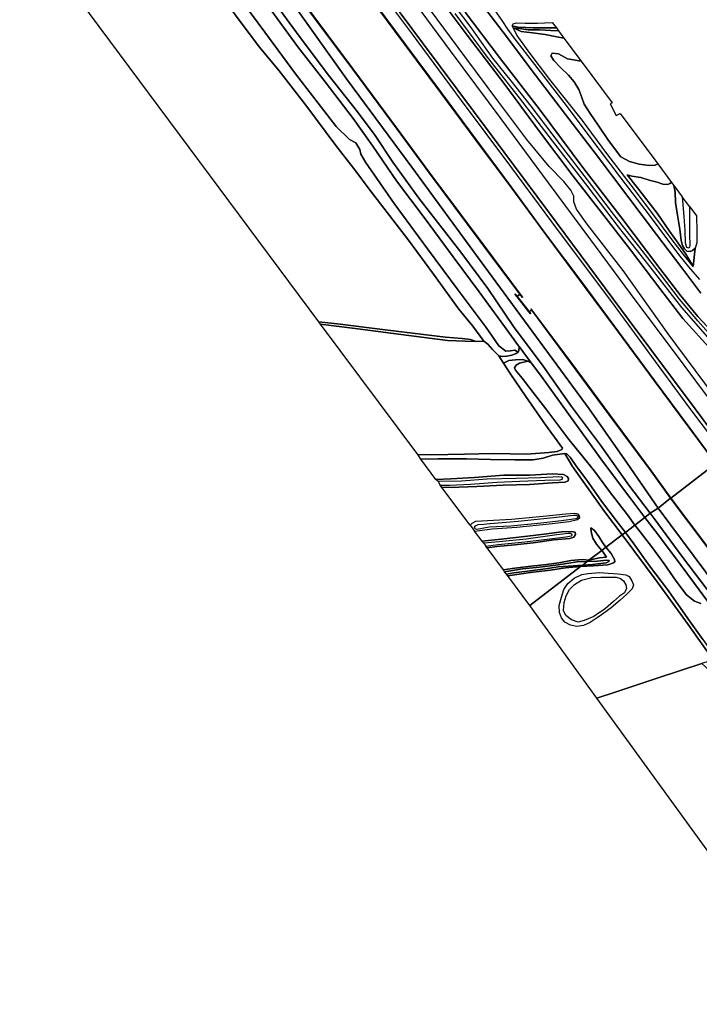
# Model space of a CAD drawing. Extents: x -26035517 to 31750492, y -9237385 to 8160032.
# Tile 261 of 298: x 29128275 to 29423139, y -6161747 to -5734461. Entities that reach past the tile are written whole.
import ezdxf

# ---------------------------------------------------------------- set-up
doc = ezdxf.new("R2010")
doc.units = 0
doc.layers.add('T-25', color=7, linetype='CONTINUOUS')

msp = doc.modelspace()

# ---------------------------------------------------------------- linework, layer by layer
at = {"layer": 'T-25', "color": 9}
for points in [[(29224367, -5621140, 15010), (29225192, -5622567, 14990), (29229093, -5629380, 15071), (29232119, -5634570, 15084), (29234967, -5639214, 15059), (29237634, -5642922, 15096), (29249510, -5659088, 15080), (29267316, -5683276, 15125), (29289133, -5712857, 15145), (29315113, -5747944, 15202), (29337020, -5777520, 15202), (29357613, -5805257, 15186), (29375939, -5830047, 15210), (29395643, -5856563, 15198), (29411783, -5878165, 15276), (29431129, -5904226, 15239), (29441679, -5918374, 15130)], [(29443712, -5916838, 14966), (29438518, -5909090, 15026), (29429251, -5897237, 14936), (29409633, -5870722, 15014), (29390039, -5843267, 14855), (29374489, -5823179, 14936), (29369802, -5816703, 15006), (29368740, -5813454, 14953), (29368638, -5811005, 14867), (29367397, -5808430, 14855), (29364294, -5804693, 14887), (29357964, -5798237, 14928), (29348348, -5786478, 14990), (29336135, -5770251, 15002), (29321386, -5750461, 14949), (29303115, -5725732, 14896), (29288484, -5705666, 14941), (29271095, -5681751, 14924), (29255809, -5661486, 14879), (29243029, -5643932, 14814), (29231266, -5626398, 14810), (29227105, -5619148, 14863)], [(29216370, -5627063, 15075), (29222304, -5635132, 15112), (29238765, -5657493, 15063), (29256355, -5681304, 15071), (29279069, -5712052, 15133), (29303049, -5744477, 15145), (29333227, -5784957, 15133), (29357758, -5817778, 15120), (29392724, -5864943, 15182), (29421357, -5903332, 15235), (29435862, -5922796, 15146)], [(29210789, -5631128, 13014), (29222106, -5646456, 13063), (29230914, -5658366, 13088), (29246314, -5678893, 13100), (29263044, -5701305, 13137), (29279080, -5723016, 13149), (29295465, -5745133, 13133), (29311055, -5766099, 13137), (29326431, -5786834, 13116), (29341363, -5806916, 13088), (29356728, -5827810, 13071), (29372497, -5849030, 13092), (29388054, -5870015, 13165), (29403572, -5890964, 13133), (29418617, -5911208, 13051), (29430322, -5927063, 13002)], [(29210792, -5631048, 13014), (29222146, -5646426, 13063), (29230954, -5658336, 13088), (29246354, -5678863, 13100), (29263084, -5701275, 13137), (29279120, -5722986, 13149), (29295505, -5745103, 13133), (29311095, -5766069, 13137), (29326471, -5786804, 13116), (29341403, -5806886, 13088), (29356768, -5827780, 13071), (29372537, -5849000, 13092), (29388094, -5869985, 13165), (29403612, -5890934, 13133), (29418657, -5911178, 13051), (29430362, -5927033, 13002)], [(29345323, -5853594, 12756), (29333568, -5837891, 13182), (29305697, -5800523, 13206), (29292083, -5781991, 13206), (29272667, -5755779, 13206), (29250285, -5725655, 13210), (29230648, -5699080, 13214), (29206437, -5666419, 13235), (29190949, -5645494, 13251)], [(29346414, -5854965, 13124), (29333608, -5837861, 13182), (29305737, -5800493, 13206), (29292123, -5781961, 13206), (29272707, -5755749, 13206), (29250325, -5725625, 13210), (29230688, -5699050, 13214), (29206477, -5666389, 13235), (29191032, -5645522, 13251)], [(29182956, -5651348, 15313), (29187192, -5657353, 15313), (29201034, -5676014, 15452), (29213758, -5693158, 15251), (29225919, -5709793, 15215), (29237695, -5725328, 15116), (29250000, -5742181, 15047), (29262317, -5758599, 14981), (29274902, -5774518, 14981), (29282473, -5784739, 14953), (29290137, -5796290, 14990), (29301393, -5811950, 14928), (29309597, -5822369, 14941), (29319694, -5835317, 14887), (29331401, -5851177, 14924), (29342488, -5867602, 15039), (29355384, -5884873, 15104), (29367716, -5902303, 15161), (29380293, -5919137, 15194), (29392547, -5936414, 15125), (29401843, -5948669, 15064)], [(29179743, -5653489, 15341), (29185285, -5660954, 15345), (29194449, -5673206, 15386), (29204006, -5686435, 15448), (29222158, -5709830, 15284), (29236128, -5728592, 15108), (29249015, -5746262, 15010), (29260795, -5761376, 14998), (29273001, -5777381, 14957), (29281452, -5789386, 14945), (29291726, -5804436, 14953), (29304135, -5820940, 14957), (29316349, -5837343, 14953), (29327613, -5852624, 14969), (29338686, -5867585, 15010), (29344736, -5875955, 15006), (29345026, -5876347, 15007)], [(29210222, -5716373, 13542), (29223964, -5735181, 13607), (29232387, -5746398, 13353), (29240836, -5756600, 13341), (29252381, -5771512, 13178), (29265496, -5789079, 13276), (29274188, -5800200, 13464), (29279518, -5807403, 13079), (29296925, -5830171, 13088), (29307807, -5844896, 13137), (29318840, -5860056, 13268), (29324831, -5867473, 13509), (29329674, -5873921, 13615), (29329674, -5873921, 13615), (29326309, -5874104, 13591), (29323913, -5873271, 13607), (29320188, -5872847, 13668), (29312948, -5872213, 13763), (29298666, -5870456, 13836), (29284530, -5868778, 13885), (29267382, -5866567, 13763), (29258082, -5865523, 13840), (29128275, -5690995, 13554)], [(29289133, -5712857, 15145), (29315113, -5747944, 15202), (29337020, -5777520, 15202), (29357613, -5805257, 15186), (29375939, -5830047, 15210), (29395643, -5856563, 15198), (29411783, -5878165, 15276), (29431129, -5904226, 15239), (29441679, -5918374, 15130), (29435862, -5922796, 15146), (29435862, -5922796, 15146), (29421357, -5903332, 15235), (29392724, -5864943, 15182), (29357758, -5817778, 15120), (29333227, -5784957, 15133), (29303049, -5744477, 15145), (29279069, -5712052, 15133)], [(29222588, -5723599, 14867), (29234632, -5739903, 14871), (29247868, -5757905, 14846), (29260245, -5773889, 14650), (29265540, -5780835, 14650), (29271322, -5786439, 14650), (29274120, -5787970, 14576), (29275887, -5790799, 14548), (29276300, -5792885, 14646), (29278258, -5796250, 14744), (29290756, -5814223, 14761), (29305185, -5833947, 14793), (29318494, -5851768, 14904), (29330603, -5867985, 14965), (29336215, -5875969, 15031), (29339176, -5878282, 15031), (29341292, -5878226, 14998), (29343124, -5877922, 14920), (29344541, -5878741, 14769), (29343632, -5879295, 14654), (29341820, -5879983, 14486), (29339694, -5880481, 14298), (29337685, -5880580, 14196), (29336154, -5880289, 14065), (29333472, -5877530, 13881), (29331399, -5875279, 13803), (29329674, -5873921, 13615), (29329674, -5873921, 13615), (29324831, -5867473, 13509), (29318840, -5860056, 13268), (29307807, -5844896, 13137), (29296925, -5830171, 13088), (29279518, -5807403, 13079), (29274188, -5800200, 13464), (29265496, -5789079, 13276), (29252381, -5771512, 13178), (29240836, -5756600, 13341), (29232387, -5746398, 13353), (29223964, -5735181, 13607), (29210222, -5716373, 13542)], [(29222588, -5723599, 14867), (29234632, -5739903, 14871), (29247868, -5757905, 14846), (29260245, -5773889, 14650), (29265540, -5780835, 14650), (29271322, -5786439, 14650), (29274120, -5787970, 14576), (29275887, -5790799, 14548), (29276300, -5792885, 14646), (29278258, -5796250, 14744), (29290756, -5814223, 14761), (29305185, -5833947, 14793), (29318494, -5851768, 14904), (29330603, -5867985, 14965), (29336215, -5875969, 15031), (29339176, -5878282, 15031), (29341292, -5878226, 14998), (29343124, -5877922, 14920), (29344541, -5878741, 14769), (29343632, -5879295, 14654), (29341820, -5879983, 14486), (29339694, -5880481, 14298), (29337685, -5880580, 14196), (29336154, -5880289, 14065), (29333472, -5877530, 13881), (29331399, -5875279, 13803), (29329674, -5873921, 13615), (29329674, -5873921, 13615), (29324831, -5867473, 13509), (29318840, -5860056, 13268), (29307807, -5844896, 13137), (29296925, -5830171, 13088), (29279518, -5807403, 13079), (29274188, -5800200, 13464), (29265496, -5789079, 13276), (29252381, -5771512, 13178), (29240836, -5756600, 13341), (29232387, -5746398, 13353), (29223964, -5735181, 13607), (29210222, -5716373, 13542)], [(29282997, -5719791, 14936), (29298058, -5740171, 14875), (29319884, -5769456, 14908), (29341192, -5798127, 14904), (29361899, -5826143, 14810), (29384538, -5856278, 14912), (29404051, -5882829, 14871), (29418430, -5902469, 14834), (29434529, -5923793, 14904), (29430362, -5927033, 13002), (29430362, -5927033, 13002), (29418657, -5911178, 13051), (29403612, -5890934, 13133), (29388094, -5869985, 13165), (29372537, -5849000, 13092), (29356768, -5827780, 13071), (29341403, -5806886, 13088), (29326471, -5786804, 13116), (29311095, -5766069, 13137), (29295505, -5745103, 13133), (29279120, -5722986, 13149)], [(29428531, -5878047, 14642), (29415964, -5864179, 14499), (29406073, -5851051, 14519), (29393319, -5834275, 14388), (29381663, -5819443, 14621), (29368433, -5802320, 14711), (29353855, -5782932, 14716), (29338767, -5762517, 14646), (29322427, -5741210, 14613), (29306765, -5720156, 14621)], [(29428531, -5878047, 14642), (29415964, -5864179, 14499), (29406073, -5851051, 14519), (29393319, -5834275, 14388), (29381663, -5819443, 14621), (29368433, -5802320, 14711), (29353855, -5782932, 14716), (29338767, -5762517, 14646), (29322427, -5741210, 14613), (29306765, -5720156, 14621)], [(29306765, -5720156, 14621), (29322427, -5741210, 14613), (29338767, -5762517, 14646), (29353855, -5782932, 14716), (29368433, -5802320, 14711), (29381663, -5819443, 14621), (29393319, -5834275, 14388), (29406073, -5851051, 14519), (29415964, -5864179, 14499), (29428531, -5878047, 14642)], [(29236128, -5728592, 15108), (29249015, -5746262, 15010), (29260795, -5761376, 14998), (29273001, -5777381, 14957), (29281452, -5789386, 14945), (29291726, -5804436, 14953), (29304135, -5820940, 14957), (29316349, -5837343, 14953), (29327613, -5852624, 14969), (29338686, -5867585, 15010), (29344736, -5875955, 15006), (29345026, -5876347, 15007), (29344861, -5877963, 14830), (29344541, -5878741, 14769), (29344541, -5878741, 14769), (29343124, -5877922, 14920), (29341292, -5878226, 14998), (29339176, -5878282, 15031), (29336215, -5875969, 15031), (29330603, -5867985, 14965), (29318494, -5851768, 14904), (29305185, -5833947, 14793), (29290756, -5814223, 14761), (29278258, -5796250, 14744), (29276300, -5792885, 14646), (29275887, -5790799, 14548), (29274120, -5787970, 14576), (29271322, -5786439, 14650), (29265540, -5780835, 14650), (29260245, -5773889, 14650), (29247868, -5757905, 14846), (29234632, -5739903, 14871), (29222588, -5723599, 14867)], [(29237695, -5725328, 15116), (29250000, -5742181, 15047), (29262317, -5758599, 14981), (29274902, -5774518, 14981), (29282473, -5784739, 14953), (29290137, -5796290, 14990), (29301393, -5811950, 14928), (29309597, -5822369, 14941), (29319694, -5835317, 14887), (29331401, -5851177, 14924), (29342488, -5867602, 15039), (29355384, -5884873, 15104), (29367716, -5902303, 15161), (29380293, -5919137, 15194), (29392547, -5936414, 15125), (29401843, -5948669, 15064), (29399523, -5950480, 15015), (29392505, -5941278, 15190), (29381595, -5926599, 15198), (29369074, -5909477, 15080), (29354648, -5889353, 15026), (29350238, -5883392, 15017), (29350238, -5883392, 15017), (29345026, -5876347, 15007), (29344736, -5875955, 15006), (29338686, -5867585, 15010), (29327613, -5852624, 14969), (29316349, -5837343, 14953), (29304135, -5820940, 14957), (29291726, -5804436, 14953), (29281452, -5789386, 14945), (29273001, -5777381, 14957), (29260795, -5761376, 14998), (29249015, -5746262, 15010), (29236128, -5728592, 15108)], [(29246727, -5727415, 14531), (29270072, -5760184, 14302), (29298343, -5798497, 14335), (29328038, -5838939, 14556), (29354026, -5874470, 14642), (29375292, -5903276, 14736), (29391912, -5926870, 14977), (29405251, -5946405, 14720), (29401843, -5948669, 15064), (29401843, -5948669, 15064), (29392547, -5936414, 15125), (29380293, -5919137, 15194), (29367716, -5902303, 15161), (29355384, -5884873, 15104), (29342488, -5867602, 15039), (29331401, -5851177, 14924), (29319694, -5835317, 14887), (29309597, -5822369, 14941), (29301393, -5811950, 14928), (29290137, -5796290, 14990), (29282473, -5784739, 14953), (29274902, -5774518, 14981), (29262317, -5758599, 14981), (29250000, -5742181, 15047), (29237695, -5725328, 15116)], [(29279040, -5723046, 12880), (29295425, -5745163, 12880), (29311015, -5766129, 12880), (29326391, -5786864, 12880), (29341323, -5806946, 12880), (29356688, -5827840, 12880), (29372457, -5849060, 12880), (29388014, -5870045, 12880), (29403532, -5890994, 12880), (29418577, -5911238, 12880), (29430282, -5927093, 12880), (29410717, -5942085, 12750), (29402319, -5930294, 12750), (29384126, -5905861, 12750), (29367386, -5883130, 12750), (29350498, -5860455, 12750), (29350160, -5860001, 12750), (29350080, -5860061, 12750), (29350418, -5860515, 12756), (29349272, -5861147, 12756), (29344135, -5854646, 12756), (29345323, -5853594, 12756), (29345323, -5853594, 12756), (29346374, -5854995, 12740), (29346454, -5854935, 12750), (29345403, -5853534, 12880), (29333648, -5837831, 12880), (29305777, -5800463, 12880), (29292163, -5781931, 12880), (29272747, -5755719, 12880), (29250365, -5725595, 12880)], [(29279120, -5722986, 13149), (29295505, -5745103, 13133), (29311095, -5766069, 13137), (29326471, -5786804, 13116), (29341403, -5806886, 13088), (29356768, -5827780, 13071), (29372537, -5849000, 13092), (29388094, -5869985, 13165), (29403612, -5890934, 13133), (29418657, -5911178, 13051), (29430362, -5927033, 13002), (29430282, -5927093, 12880), (29430282, -5927093, 12880), (29418577, -5911238, 12880), (29403532, -5890994, 12880), (29388014, -5870045, 12880), (29372457, -5849060, 12880), (29356688, -5827840, 12880), (29341323, -5806946, 12880), (29326391, -5786864, 12880), (29311015, -5766129, 12880), (29295425, -5745163, 12880), (29279040, -5723046, 12880)], [(29430543, -5874279, 12998), (29422505, -5865180, 12998), (29414578, -5855687, 12994), (29406316, -5844864, 13088), (29397333, -5833342, 13047), (29385927, -5818873, 13182), (29374621, -5803965, 13349), (29362463, -5788170, 13296), (29350180, -5771927, 13345), (29341481, -5761001, 13472), (29333581, -5751176, 13493), (29323680, -5737268, 13394), (29311859, -5721488, 13337)], [(29423851, -5853099, 11881), (29415524, -5842127, 11881), (29404543, -5827641, 11881), (29392542, -5811769, 11881), (29377899, -5792443, 11881), (29365120, -5775606, 11881), (29352097, -5758602, 11881), (29338026, -5739927, 11881), (29324276, -5721844, 11881)], [(29324276, -5721844, 11881), (29338026, -5739927, 11881), (29352097, -5758602, 11881), (29365120, -5775606, 11881), (29377899, -5792443, 11881), (29392542, -5811769, 11881), (29404543, -5827641, 11881), (29415524, -5842127, 11881), (29423851, -5853099, 11881)], [(29250285, -5725655, 13210), (29272667, -5755779, 13206), (29292083, -5781991, 13206), (29305697, -5800523, 13206), (29333568, -5837891, 13182), (29345323, -5853594, 12756), (29345323, -5853594, 12756), (29344135, -5854646, 12756), (29343249, -5853523, 13615), (29343171, -5853585, 13615), (29344057, -5854708, 12756), (29349194, -5861209, 12756), (29349872, -5862067, 13615), (29349950, -5862005, 13615), (29349272, -5861147, 12756), (29350418, -5860515, 12756), (29367306, -5883190, 13218), (29384046, -5905921, 13235), (29402239, -5930352, 13263), (29410635, -5942143, 12957), (29405251, -5946405, 14720), (29391912, -5926870, 14977), (29375292, -5903276, 14736), (29354026, -5874470, 14642), (29328038, -5838939, 14556), (29298343, -5798497, 14335), (29270072, -5760184, 14302), (29246727, -5727415, 14531)], [(29250285, -5725655, 13210), (29272667, -5755779, 13206), (29292083, -5781991, 13206), (29305697, -5800523, 13206), (29333568, -5837891, 13182), (29345323, -5853594, 12756), (29345323, -5853594, 12756), (29344135, -5854646, 12756), (29343249, -5853523, 13615), (29343171, -5853585, 13615), (29344057, -5854708, 12756), (29349194, -5861209, 12756), (29349872, -5862067, 13615), (29349950, -5862005, 13615), (29349272, -5861147, 12756), (29350418, -5860515, 12756), (29367306, -5883190, 13218), (29384046, -5905921, 13235), (29402239, -5930352, 13263), (29410635, -5942143, 12957), (29405251, -5946405, 14720), (29391912, -5926870, 14977), (29375292, -5903276, 14736), (29354026, -5874470, 14642), (29328038, -5838939, 14556), (29298343, -5798497, 14335), (29270072, -5760184, 14302), (29246727, -5727415, 14531)], [(29429251, -5897237, 14936), (29409633, -5870722, 15014), (29390039, -5843267, 14855), (29374489, -5823179, 14936), (29369802, -5816703, 15006), (29368740, -5813454, 14953), (29368638, -5811005, 14867), (29367397, -5808430, 14855), (29364294, -5804693, 14887), (29357964, -5798237, 14928), (29348348, -5786478, 14990), (29336135, -5770251, 15002), (29321386, -5750461, 14949), (29303115, -5725732, 14896)], [(29317088, -5731800, 13538), (29331139, -5750723, 13538), (29344973, -5768307, 13448), (29359323, -5787081, 13366), (29374671, -5806821, 13308), (29387949, -5824412, 13120), (29401652, -5841764, 13039), (29415430, -5859307, 13014), (29428663, -5874485, 12998)], [(29317088, -5731800, 13538), (29331139, -5750723, 13538), (29344973, -5768307, 13448), (29359323, -5787081, 13366), (29374671, -5806821, 13308), (29387949, -5824412, 13120), (29401652, -5841764, 13039), (29415430, -5859307, 13014), (29428663, -5874485, 12998)], [(29321499, -5731250, 11881), (29336412, -5750834, 11881), (29354081, -5773663, 11881), (29372670, -5798588, 11881), (29389156, -5820082, 11881), (29405978, -5842409, 11881), (29415155, -5854308, 11881), (29422486, -5863220, 11881), (29430688, -5872106, 11881)], [(29430688, -5872106, 11881), (29422486, -5863220, 11881), (29415155, -5854308, 11881), (29405978, -5842409, 11881), (29389156, -5820082, 11881), (29372670, -5798588, 11881), (29354081, -5773663, 11881), (29336412, -5750834, 11881), (29321499, -5731250, 11881)], [(29334395, -5730446, 13857), (29337414, -5734834, 13787), (29339922, -5738520, 13227), (29343135, -5742927, 13108), (29351591, -5753945, 13186), (29364416, -5770447, 13243), (29379729, -5790806, 13198), (29389090, -5803170, 13137), (29401430, -5819293, 13137), (29409798, -5830516, 13100), (29414754, -5837109, 13071), (29418449, -5841739, 13280), (29423246, -5847213, 13791)], [(29420472, -5841608, 13423), (29421393, -5833635, 13636)], [(29344135, -5854646, 12756), (29343249, -5853523, 13615), (29343171, -5853585, 13615), (29344057, -5854708, 12756), (29349194, -5861209, 12756), (29349872, -5862067, 13615), (29349950, -5862005, 13615), (29349272, -5861147, 12756)], [(29349911, -5862036, 13615), (29343210, -5853554, 13615)], [(29410676, -5942114, 12957), (29402279, -5930323, 13263), (29384086, -5905891, 13235), (29367346, -5883160, 13218), (29350120, -5860031, 13165)], [(29410635, -5942143, 12957), (29402239, -5930352, 13263), (29384046, -5905921, 13235), (29367306, -5883190, 13218), (29350418, -5860515, 12756)], [(29329674, -5873921, 13615), (29326309, -5874104, 13591)], [(29350238, -5883392, 15017), (29348811, -5882667, 14965), (29346526, -5881966, 14793), (29343444, -5882069, 14572), (29340550, -5882337, 14302), (29338189, -5883499, 14000), (29336154, -5880289, 14065), (29337685, -5880580, 14196), (29339694, -5880481, 14298), (29341820, -5879983, 14486), (29343632, -5879295, 14654), (29344541, -5878741, 14769), (29344861, -5877963, 14830), (29345026, -5876347, 15007), (29350238, -5883392, 15017)], [(29399523, -5950480, 15015), (29392505, -5941278, 15190), (29381595, -5926599, 15198), (29369074, -5909477, 15080), (29354648, -5889353, 15026), (29350238, -5883392, 15017)], [(29593161, -6187021, 12760), (29562961, -6146431, 12760), (29532773, -6105904, 12760), (29505978, -6069901, 12760), (29481813, -6037405, 12760), (29453378, -5999155, 12760), (29435045, -5974330, 12760), (29410717, -5942085, 12750), (29410717, -5942085, 12750), (29430282, -5927093, 12880), (29441529, -5942081, 12760), (29457710, -5963920, 12760), (29472326, -5983624, 12760), (29490079, -6007503, 12760), (29512814, -6038176, 12760), (29528408, -6059060, 12760), (29545371, -6081883, 12760), (29571343, -6116599, 12760), (29590322, -6142453, 12760), (29607275, -6165075, 12760)], [(29630884, -6237860, 13230), (29613988, -6215252, 13198), (29602115, -6199254, 13161), (29593081, -6187081, 13133), (29562881, -6146491, 13129), (29532693, -6105964, 13137), (29505898, -6069961, 13072), (29481733, -6037465, 13039), (29453298, -5999215, 13031), (29434965, -5974390, 13006), (29410635, -5942143, 12957)], [(29630924, -6237830, 13230), (29614028, -6215222, 13198), (29602155, -6199224, 13161), (29593121, -6187051, 13133), (29562921, -6146461, 13129), (29532733, -6105934, 13137), (29505938, -6069931, 13072), (29481773, -6037435, 13039), (29453338, -5999185, 13031), (29435005, -5974360, 13006), (29410737, -5942195, 12957)], [(29426580, -5981786, 15195), (29416029, -5967908, 15060), (29408813, -5957966, 15060), (29403515, -5950911, 15064), (29401843, -5948669, 15064), (29405251, -5946405, 14720), (29426030, -5974282, 14594)], [(29423816, -5987768, 14962), (29421100, -5986732, 14942), (29417589, -5984092, 14839), (29413120, -5978077, 14831), (29407889, -5970564, 14770), (29402886, -5963650, 14872), (29397485, -5956646, 14925), (29395118, -5953768, 14798), (29399523, -5950480, 15015), (29403940, -5956239, 15023), (29412797, -5968033, 15048), (29423136, -5981862, 15032), (29433526, -5996019, 15089)], [(29433526, -5996019, 15089), (29423136, -5981862, 15032), (29412797, -5968033, 15048), (29403940, -5956239, 15023), (29399523, -5950480, 15015), (29401843, -5948669, 15064), (29403515, -5950911, 15064), (29408813, -5957966, 15060), (29416029, -5967908, 15060), (29426580, -5981786, 15195)], [(29399523, -5950480, 15015), (29403940, -5956239, 15023), (29412797, -5968033, 15048), (29423136, -5981862, 15032), (29433526, -5996019, 15089)], [(29401843, -5948669, 15064), (29403515, -5950911, 15064), (29408813, -5957966, 15060), (29416029, -5967908, 15060), (29426580, -5981786, 15195)], [(29424647, -6003475, 13526), (29418110, -5994347, 13464), (29409790, -5982275, 13280), (29401559, -5971436, 13235), (29394714, -5961939, 13186), (29391164, -5956946, 13178), (29395118, -5953768, 14798), (29397485, -5956646, 14925), (29402886, -5963650, 14872), (29407889, -5970564, 14770), (29413120, -5978077, 14831), (29417589, -5984092, 14839), (29421100, -5986732, 14942), (29423816, -5987768, 14962)], [(29424647, -6003475, 13526), (29418110, -5994347, 13464), (29409790, -5982275, 13280), (29401559, -5971436, 13235), (29394714, -5961939, 13186), (29391164, -5956946, 13178), (29395118, -5953768, 14798), (29397485, -5956646, 14925), (29402886, -5963650, 14872), (29407889, -5970564, 14770), (29413120, -5978077, 14831), (29417589, -5984092, 14839), (29421100, -5986732, 14942), (29423816, -5987768, 14962)]]:
    msp.add_polyline3d(points, dxfattribs=at)
for points in [[(29345323, -5853594, 12756), (29333568, -5837891, 13182), (29305697, -5800523, 13206), (29292083, -5781991, 13206), (29272667, -5755779, 13206), (29250285, -5725655, 13210), (29230648, -5699080, 13214), (29206437, -5666419, 13235), (29190949, -5645494, 13251), (29191029, -5645434, 12880), (29206517, -5666359, 12880), (29230728, -5699020, 12880), (29250365, -5725595, 12880), (29272747, -5755719, 12880), (29292163, -5781931, 12880), (29305777, -5800463, 12880), (29333648, -5837831, 12880), (29345403, -5853534, 12880), (29346454, -5854935, 12750), (29346374, -5854995, 12740), (29345323, -5853594, 12756)], [(29341987, -5737150, 13673), (29342437, -5736277, 13799), (29343866, -5735832, 13930), (29347575, -5735963, 13983), (29352940, -5735898, 13902), (29359285, -5735652, 13959), (29361139, -5738046, 13153), (29350999, -5737948, 13071), (29344404, -5737764, 13186), (29341987, -5737150, 13673)], [(29341987, -5737150, 13673), (29342437, -5736277, 13799), (29343866, -5735832, 13930), (29347575, -5735963, 13983), (29352940, -5735898, 13902), (29359285, -5735652, 13959), (29361139, -5738046, 13153), (29350999, -5737948, 13071), (29344404, -5737764, 13186), (29341987, -5737150, 13673)], [(29341987, -5737150, 13673), (29344404, -5737764, 13186), (29350999, -5737948, 13071), (29361139, -5738046, 13153), (29362049, -5739349, 13349), (29358785, -5739130, 13390), (29353846, -5738808, 13358), (29348914, -5738803, 13341), (29345996, -5738460, 13345), (29344223, -5738300, 13403), (29342375, -5737973, 13517), (29341987, -5737150, 13673)], [(29341987, -5737150, 13673), (29344404, -5737764, 13186), (29350999, -5737948, 13071), (29361139, -5738046, 13153), (29362049, -5739349, 13349), (29358785, -5739130, 13390), (29353846, -5738808, 13358), (29348914, -5738803, 13341), (29345996, -5738460, 13345), (29344223, -5738300, 13403), (29342375, -5737973, 13517), (29341987, -5737150, 13673)], [(29342375, -5737973, 13517), (29344223, -5738300, 13403), (29345996, -5738460, 13345), (29348914, -5738803, 13341), (29353846, -5738808, 13358), (29358785, -5739130, 13390), (29362049, -5739349, 13349), (29364418, -5742470, 13366), (29361386, -5741867, 13398), (29356253, -5740889, 13407), (29350772, -5740223, 13452), (29345826, -5739576, 13431), (29342375, -5737973, 13517)], [(29420472, -5841608, 13423), (29416303, -5836310, 13133), (29411335, -5830016, 13120), (29402919, -5818647, 13259), (29393518, -5806298, 13243), (29383064, -5792561, 13313), (29372389, -5778229, 13272), (29358298, -5760403, 13411), (29348816, -5747970, 13394), (29344185, -5741294, 13435), (29342375, -5737973, 13517), (29345826, -5739576, 13431), (29350772, -5740223, 13452), (29356253, -5740889, 13407), (29361386, -5741867, 13398), (29364418, -5742470, 13366), (29371830, -5752509, 16425), (29366013, -5751478, 16532), (29362036, -5749287, 16810), (29359365, -5749053, 16867), (29358717, -5750120, 16896), (29360061, -5752202, 16937), (29362714, -5755006, 16900), (29366317, -5758557, 17072), (29368836, -5761440, 16879), (29370851, -5764757, 16450), (29372230, -5768198, 16123), (29373168, -5771185, 15705), (29375847, -5775235, 15767), (29379196, -5780278, 15554), (29383712, -5786951, 15521), (29389117, -5793966, 15558), (29392797, -5796011, 15558), (29397049, -5797194, 15489), (29401413, -5797779, 15399), (29403978, -5797519, 15194), (29405105, -5797064, 15018), (29411133, -5805119, 13844), (29410376, -5805568, 13914), (29409439, -5805985, 13955), (29407345, -5805850, 13955), (29404808, -5804989, 13852), (29401383, -5804067, 13758), (29397734, -5802951, 13709), (29393918, -5802324, 13726), (29391888, -5801756, 13726), (29396386, -5807414, 13787), (29404820, -5818363, 13881), (29410204, -5826179, 13718), (29413927, -5831479, 13403), (29417242, -5836176, 13472), (29419536, -5839774, 13448), (29420472, -5841608, 13423)], [(29342375, -5737973, 13517), (29344223, -5738300, 13403), (29345996, -5738460, 13345), (29348914, -5738803, 13341), (29353846, -5738808, 13358), (29358785, -5739130, 13390), (29362049, -5739349, 13349), (29364418, -5742470, 13366), (29361386, -5741867, 13398), (29356253, -5740889, 13407), (29350772, -5740223, 13452), (29345826, -5739576, 13431), (29342375, -5737973, 13517)], [(29420472, -5841608, 13423), (29416303, -5836310, 13133), (29411335, -5830016, 13120), (29402919, -5818647, 13259), (29393518, -5806298, 13243), (29383064, -5792561, 13313), (29372389, -5778229, 13272), (29358298, -5760403, 13411), (29348816, -5747970, 13394), (29344185, -5741294, 13435), (29342375, -5737973, 13517), (29345826, -5739576, 13431), (29350772, -5740223, 13452), (29356253, -5740889, 13407), (29361386, -5741867, 13398), (29364418, -5742470, 13366), (29371830, -5752509, 16425), (29366013, -5751478, 16532), (29362036, -5749287, 16810), (29359365, -5749053, 16867), (29358717, -5750120, 16896), (29360061, -5752202, 16937), (29362714, -5755006, 16900), (29366317, -5758557, 17072), (29368836, -5761440, 16879), (29370851, -5764757, 16450), (29372230, -5768198, 16123), (29373168, -5771185, 15705), (29375847, -5775235, 15767), (29379196, -5780278, 15554), (29383712, -5786951, 15521), (29389117, -5793966, 15558), (29392797, -5796011, 15558), (29397049, -5797194, 15489), (29401413, -5797779, 15399), (29403978, -5797519, 15194), (29405105, -5797064, 15018), (29411133, -5805119, 13844), (29410376, -5805568, 13914), (29409439, -5805985, 13955), (29407345, -5805850, 13955), (29404808, -5804989, 13852), (29401383, -5804067, 13758), (29397734, -5802951, 13709), (29393918, -5802324, 13726), (29391888, -5801756, 13726), (29396386, -5807414, 13787), (29404820, -5818363, 13881), (29410204, -5826179, 13718), (29413927, -5831479, 13403), (29417242, -5836176, 13472), (29419536, -5839774, 13448), (29420472, -5841608, 13423)], [(29385343, -5770560, 15500), (29384504, -5770988, 15500), (29387067, -5776009, 15500), (29388762, -5775144, 15500), (29405105, -5797064, 15018), (29403978, -5797519, 15194), (29401413, -5797779, 15399), (29397049, -5797194, 15489), (29392797, -5796011, 15558), (29389117, -5793966, 15558), (29383712, -5786951, 15521), (29379196, -5780278, 15554), (29375847, -5775235, 15767), (29373168, -5771185, 15705), (29372230, -5768198, 16123), (29370851, -5764757, 16450), (29368836, -5761440, 16879), (29366317, -5758557, 17072), (29362714, -5755006, 16900), (29360061, -5752202, 16937), (29358717, -5750120, 16896), (29359365, -5749053, 16867), (29362036, -5749287, 16810), (29366013, -5751478, 16532), (29371830, -5752509, 16425), (29385343, -5770560, 15500)], [(29420472, -5841608, 13423), (29419536, -5839774, 13448), (29417242, -5836176, 13472), (29413927, -5831479, 13403), (29410204, -5826179, 13718), (29404820, -5818363, 13881), (29396386, -5807414, 13787), (29391888, -5801756, 13726), (29393918, -5802324, 13726), (29397734, -5802951, 13709), (29401383, -5804067, 13758), (29404808, -5804989, 13852), (29407345, -5805850, 13955), (29409439, -5805985, 13955), (29410376, -5805568, 13914), (29411133, -5805119, 13844), (29412082, -5806358, 13812), (29412703, -5809336, 13918), (29412769, -5813839, 13893), (29413740, -5819342, 13840), (29414713, -5825408, 13542), (29415328, -5830312, 13448), (29415835, -5832388, 13448), (29416655, -5833955, 13448), (29417689, -5834873, 13497), (29419132, -5835066, 13493), (29420200, -5834581, 13554), (29421393, -5833635, 13636), (29420472, -5841608, 13423)], [(29421393, -5833635, 13636), (29420200, -5834581, 13554), (29419132, -5835066, 13493), (29417689, -5834873, 13497), (29416655, -5833955, 13448), (29415835, -5832388, 13448), (29415328, -5830312, 13448), (29414713, -5825408, 13542), (29413740, -5819342, 13840), (29412769, -5813839, 13893), (29412703, -5809336, 13918), (29412082, -5806358, 13812), (29415747, -5811394, 13272), (29416487, -5819812, 13190), (29416920, -5825908, 13145), (29417068, -5831331, 13202), (29417655, -5833215, 13214), (29418448, -5833465, 13214), (29419050, -5833158, 13210), (29419233, -5832238, 13259), (29419029, -5827661, 13259), (29418980, -5820650, 13304), (29419056, -5815741, 13362), (29421897, -5819599, 13734), (29422071, -5826262, 13713), (29422036, -5831266, 13673), (29421393, -5833635, 13636)], [(29421393, -5833635, 13636), (29420200, -5834581, 13554), (29419132, -5835066, 13493), (29417689, -5834873, 13497), (29416655, -5833955, 13448), (29415835, -5832388, 13448), (29415328, -5830312, 13448), (29414713, -5825408, 13542), (29413740, -5819342, 13840), (29412769, -5813839, 13893), (29412703, -5809336, 13918), (29412082, -5806358, 13812), (29415747, -5811394, 13272), (29416487, -5819812, 13190), (29416920, -5825908, 13145), (29417068, -5831331, 13202), (29417655, -5833215, 13214), (29418448, -5833465, 13214), (29419050, -5833158, 13210), (29419233, -5832238, 13259), (29419029, -5827661, 13259), (29418980, -5820650, 13304), (29419056, -5815741, 13362), (29421897, -5819599, 13734), (29422071, -5826262, 13713), (29422036, -5831266, 13673), (29421393, -5833635, 13636)], [(29419056, -5815741, 13362), (29415747, -5811394, 13272), (29416487, -5819812, 13190), (29416920, -5825908, 13145), (29417068, -5831331, 13202), (29417655, -5833215, 13214), (29418448, -5833465, 13214), (29419050, -5833158, 13210), (29419233, -5832238, 13259), (29419029, -5827661, 13259), (29418980, -5820650, 13304), (29419056, -5815741, 13362)], [(29344135, -5854646, 12756), (29349272, -5861147, 12756), (29349950, -5862005, 13615), (29349872, -5862067, 13615), (29349194, -5861209, 12756), (29344057, -5854708, 12756), (29343171, -5853585, 13615), (29343249, -5853523, 13615), (29344135, -5854646, 12756)], [(29350418, -5860515, 12756), (29350080, -5860061, 12750), (29350160, -5860001, 12750), (29350498, -5860455, 12750), (29367386, -5883130, 12750), (29384126, -5905861, 12750), (29402319, -5930294, 12750), (29410717, -5942085, 12750), (29410635, -5942143, 12957), (29402239, -5930352, 13263), (29384046, -5905921, 13235), (29367306, -5883190, 13218), (29350418, -5860515, 12756)], [(29258082, -5865523, 13840), (29267382, -5866567, 13763), (29284530, -5868778, 13885), (29298666, -5870456, 13836), (29312948, -5872213, 13763), (29320188, -5872847, 13668), (29323913, -5873271, 13607), (29326309, -5874104, 13591), (29321559, -5874036, 13484), (29313878, -5873680, 13484), (29293728, -5871057, 13550), (29273776, -5868472, 13521), (29258838, -5866586, 13513), (29258082, -5865523, 13840)], [(29258082, -5865523, 13840), (29267382, -5866567, 13763), (29284530, -5868778, 13885), (29298666, -5870456, 13836), (29312948, -5872213, 13763), (29320188, -5872847, 13668), (29323913, -5873271, 13607), (29326309, -5874104, 13591), (29321559, -5874036, 13484), (29313878, -5873680, 13484), (29293728, -5871057, 13550), (29273776, -5868472, 13521), (29258838, -5866586, 13513), (29258082, -5865523, 13840)], [(29300992, -5923193, 13161), (29258838, -5866586, 13513), (29273776, -5868472, 13521), (29293728, -5871057, 13550), (29313878, -5873680, 13484), (29321559, -5874036, 13484), (29326309, -5874104, 13591), (29329674, -5873921, 13615), (29331399, -5875279, 13803), (29333472, -5877530, 13881), (29336154, -5880289, 14065), (29338189, -5883499, 14000), (29341032, -5888012, 13828), (29347934, -5897932, 13652), (29356363, -5910251, 13546), (29362663, -5918755, 13468), (29363789, -5920378, 13333), (29363478, -5920951, 13296), (29361479, -5921824, 13292), (29357788, -5922216, 13304), (29348352, -5922996, 13259), (29333878, -5922705, 13263), (29321225, -5922991, 13173), (29306849, -5923240, 13133), (29300992, -5923193, 13161)], [(29344541, -5878741, 14769), (29344861, -5877963, 14830), (29345026, -5876347, 15007), (29350238, -5883392, 15017), (29348811, -5882667, 14965), (29346526, -5881966, 14793), (29343444, -5882069, 14572), (29340550, -5882337, 14302), (29338189, -5883499, 14000), (29336154, -5880289, 14065), (29337685, -5880580, 14196), (29339694, -5880481, 14298), (29341820, -5879983, 14486), (29343632, -5879295, 14654), (29344541, -5878741, 14769)], [(29302330, -5925207, 13677), (29300992, -5923193, 13161), (29306849, -5923240, 13133), (29321225, -5922991, 13173), (29333878, -5922705, 13263), (29348352, -5922996, 13259), (29357788, -5922216, 13304), (29361479, -5921824, 13292), (29363478, -5920951, 13296), (29363789, -5920378, 13333), (29362663, -5918755, 13468), (29356363, -5910251, 13546), (29347934, -5897932, 13652), (29341032, -5888012, 13828), (29338189, -5883499, 14000), (29340550, -5882337, 14302), (29343444, -5882069, 14572), (29346526, -5881966, 14793), (29348811, -5882667, 14965), (29345194, -5883495, 15018), (29343706, -5884329, 15043), (29342926, -5885586, 15088), (29343342, -5886488, 15063), (29346276, -5890092, 15022), (29350994, -5896204, 15035), (29356558, -5903275, 15018), (29366592, -5916677, 15010), (29372360, -5923785, 14961), (29377718, -5930365, 14908), (29384190, -5939215, 14867), (29391933, -5949381, 14846), (29395118, -5953768, 14798), (29391164, -5956946, 13178), (29387117, -5951815, 13677), (29380732, -5943432, 13718), (29374348, -5934248, 13664), (29369815, -5928328, 13861), (29367145, -5924322, 13836), (29365624, -5922868, 13783), (29364736, -5922778, 13779), (29359510, -5923489, 13701), (29355414, -5924757, 13758), (29351087, -5925441, 13828), (29343171, -5925496, 13767), (29332548, -5925371, 13726), (29322120, -5924993, 13685), (29309822, -5925083, 13726), (29302330, -5925207, 13677)], [(29302330, -5925207, 13677), (29300992, -5923193, 13161), (29306849, -5923240, 13133), (29321225, -5922991, 13173), (29333878, -5922705, 13263), (29348352, -5922996, 13259), (29357788, -5922216, 13304), (29361479, -5921824, 13292), (29363478, -5920951, 13296), (29363789, -5920378, 13333), (29362663, -5918755, 13468), (29356363, -5910251, 13546), (29347934, -5897932, 13652), (29341032, -5888012, 13828), (29338189, -5883499, 14000), (29340550, -5882337, 14302), (29343444, -5882069, 14572), (29346526, -5881966, 14793), (29348811, -5882667, 14965), (29345194, -5883495, 15018), (29343706, -5884329, 15043), (29342926, -5885586, 15088), (29343342, -5886488, 15063), (29346276, -5890092, 15022), (29350994, -5896204, 15035), (29356558, -5903275, 15018), (29366592, -5916677, 15010), (29372360, -5923785, 14961), (29377718, -5930365, 14908), (29384190, -5939215, 14867), (29391933, -5949381, 14846), (29395118, -5953768, 14798), (29391164, -5956946, 13178), (29387117, -5951815, 13677), (29380732, -5943432, 13718), (29374348, -5934248, 13664), (29369815, -5928328, 13861), (29367145, -5924322, 13836), (29365624, -5922868, 13783), (29364736, -5922778, 13779), (29359510, -5923489, 13701), (29355414, -5924757, 13758), (29351087, -5925441, 13828), (29343171, -5925496, 13767), (29332548, -5925371, 13726), (29322120, -5924993, 13685), (29309822, -5925083, 13726), (29302330, -5925207, 13677)], [(29348811, -5882667, 14965), (29350238, -5883392, 15017), (29354648, -5889353, 15026), (29369074, -5909477, 15080), (29381595, -5926599, 15198), (29392505, -5941278, 15190), (29399523, -5950480, 15015), (29395118, -5953768, 14798), (29391933, -5949381, 14846), (29384190, -5939215, 14867), (29377718, -5930365, 14908), (29372360, -5923785, 14961), (29366592, -5916677, 15010), (29356558, -5903275, 15018), (29350994, -5896204, 15035), (29346276, -5890092, 15022), (29343342, -5886488, 15063), (29342926, -5885586, 15088), (29343706, -5884329, 15043), (29345194, -5883495, 15018), (29348811, -5882667, 14965)], [(29302330, -5925207, 13677), (29309822, -5925083, 13726), (29322120, -5924993, 13685), (29332548, -5925371, 13726), (29343171, -5925496, 13767), (29351087, -5925441, 13828), (29355414, -5924757, 13758), (29359510, -5923489, 13701), (29364736, -5922778, 13779), (29368105, -5928319, 13701), (29381946, -5947934, 13435), (29389669, -5958055, 13362), (29382630, -5963419, 13517), (29381107, -5961303, 13599), (29379557, -5958777, 13595), (29377691, -5956108, 13497), (29376008, -5954963, 13415), (29376217, -5956764, 13288), (29377007, -5959423, 13223), (29378573, -5962002, 13268), (29379958, -5963732, 13259), (29380880, -5964755, 13173), (29375278, -5969028, 13108), (29372415, -5968740, 13079), (29367463, -5969166, 13108), (29362174, -5970220, 13214), (29356903, -5970912, 13206), (29348927, -5971807, 13206), (29341972, -5972583, 13165), (29338118, -5973223, 13161), (29331165, -5963703, 13120), (29335346, -5963082, 13084), (29343032, -5962352, 13149), (29351070, -5961487, 13141), (29360088, -5960143, 13124), (29367031, -5959645, 13235), (29368632, -5958979, 13235), (29369463, -5957925, 13251), (29369279, -5956922, 13313), (29367602, -5956551, 13345), (29363415, -5956707, 13378), (29357024, -5957533, 13251), (29348643, -5958661, 13223), (29337208, -5959950, 13243), (29328910, -5960739, 13190), (29325637, -5956453, 13280), (29333250, -5955368, 13239), (29343927, -5954671, 13300), (29357927, -5953181, 13313), (29366747, -5952219, 13268), (29370259, -5951382, 13378), (29371238, -5950542, 13353), (29371140, -5949732, 13317), (29370635, -5949071, 13284), (29369166, -5948788, 13263), (29365253, -5948992, 13300), (29355372, -5950000, 13407), (29341617, -5951311, 13439), (29331196, -5951902, 13456), (29326098, -5952202, 13398), (29324403, -5953088, 13382), (29323718, -5953807, 13382), (29311481, -5937491, 13476), (29318851, -5937295, 13488), (29326629, -5936967, 13550), (29338036, -5936453, 13550), (29349453, -5936199, 13468), (29359390, -5935398, 13431), (29365006, -5935158, 13456), (29366202, -5934534, 13427), (29366433, -5933577, 13407), (29365832, -5932660, 13431), (29364183, -5931788, 13497), (29359385, -5931607, 13525), (29349607, -5932190, 13591), (29338376, -5932111, 13611), (29325582, -5933076, 13533), (29315405, -5933716, 13509), (29308801, -5933938, 13493), (29302330, -5925207, 13677)], [(29364736, -5922778, 13779), (29365624, -5922868, 13783), (29367145, -5924322, 13836), (29369815, -5928328, 13861), (29374348, -5934248, 13664), (29380732, -5943432, 13718), (29387117, -5951815, 13677), (29391164, -5956946, 13178), (29389669, -5958055, 13362), (29381946, -5947934, 13435), (29368105, -5928319, 13701), (29364736, -5922778, 13779)], [(29310710, -5936468, 13141), (29314695, -5936479, 13186), (29323885, -5935996, 13251), (29335395, -5935185, 13186), (29345168, -5934748, 13210), (29356056, -5934319, 13173), (29362787, -5934203, 13157), (29363680, -5933883, 13157), (29363973, -5933439, 13157), (29363686, -5933016, 13157), (29362135, -5932903, 13169), (29354239, -5933248, 13133), (29343610, -5933625, 13210), (29331152, -5933830, 13173), (29319934, -5934722, 13133), (29309775, -5934931, 13124), (29308801, -5933938, 13493), (29315405, -5933716, 13509), (29325582, -5933076, 13533), (29338376, -5932111, 13611), (29349607, -5932190, 13591), (29359385, -5931607, 13525), (29364183, -5931788, 13497), (29365832, -5932660, 13431), (29366433, -5933577, 13407), (29366202, -5934534, 13427), (29365006, -5935158, 13456), (29359390, -5935398, 13431), (29349453, -5936199, 13468), (29338036, -5936453, 13550), (29326629, -5936967, 13550), (29318851, -5937295, 13488), (29311481, -5937491, 13476), (29310710, -5936468, 13141)], [(29310710, -5936468, 13141), (29314695, -5936479, 13186), (29323885, -5935996, 13251), (29335395, -5935185, 13186), (29345168, -5934748, 13210), (29356056, -5934319, 13173), (29362787, -5934203, 13157), (29363680, -5933883, 13157), (29363973, -5933439, 13157), (29363686, -5933016, 13157), (29362135, -5932903, 13169), (29354239, -5933248, 13133), (29343610, -5933625, 13210), (29331152, -5933830, 13173), (29319934, -5934722, 13133), (29309775, -5934931, 13124), (29308801, -5933938, 13493), (29315405, -5933716, 13509), (29325582, -5933076, 13533), (29338376, -5932111, 13611), (29349607, -5932190, 13591), (29359385, -5931607, 13525), (29364183, -5931788, 13497), (29365832, -5932660, 13431), (29366433, -5933577, 13407), (29366202, -5934534, 13427), (29365006, -5935158, 13456), (29359390, -5935398, 13431), (29349453, -5936199, 13468), (29338036, -5936453, 13550), (29326629, -5936967, 13550), (29318851, -5937295, 13488), (29311481, -5937491, 13476), (29310710, -5936468, 13141)], [(29310710, -5936468, 13141), (29314695, -5936479, 13186), (29323885, -5935996, 13251), (29335395, -5935185, 13186), (29345168, -5934748, 13210), (29356056, -5934319, 13173), (29362787, -5934203, 13157), (29363680, -5933883, 13157), (29363973, -5933439, 13157), (29363686, -5933016, 13157), (29362135, -5932903, 13169), (29354239, -5933248, 13133), (29343610, -5933625, 13210), (29331152, -5933830, 13173), (29319934, -5934722, 13133), (29309775, -5934931, 13124), (29310710, -5936468, 13141)], [(29595762, -6196618, 13796), (29575508, -6170091, 13649), (29552939, -6140215, 14099), (29531700, -6112589, 14058), (29511806, -6089007, 14528), (29496961, -6071226, 14688), (29468634, -6031586, 14385), (29453652, -6011796, 14385), (29426030, -5974282, 14594), (29405251, -5946405, 14720), (29410635, -5942143, 12957), (29434965, -5974390, 13006), (29453298, -5999215, 13031), (29481733, -6037465, 13039), (29505898, -6069961, 13072), (29532693, -6105964, 13137), (29562881, -6146491, 13129), (29593081, -6187081, 13133), (29602115, -6199254, 13161), (29598554, -6197447, 13554), (29595762, -6196618, 13796)], [(29595762, -6196618, 13796), (29575508, -6170091, 13649), (29552939, -6140215, 14099), (29531700, -6112589, 14058), (29511806, -6089007, 14528), (29496961, -6071226, 14688), (29468634, -6031586, 14385), (29453652, -6011796, 14385), (29426030, -5974282, 14594), (29405251, -5946405, 14720), (29410635, -5942143, 12957), (29434965, -5974390, 13006), (29453298, -5999215, 13031), (29481733, -6037465, 13039), (29505898, -6069961, 13072), (29532693, -6105964, 13137), (29562881, -6146491, 13129), (29593081, -6187081, 13133), (29602115, -6199254, 13161), (29598554, -6197447, 13554), (29595762, -6196618, 13796)], [(29602115, -6199254, 13161), (29593081, -6187081, 13133), (29562881, -6146491, 13129), (29532693, -6105964, 13137), (29505898, -6069961, 13072), (29481733, -6037465, 13039), (29453298, -5999215, 13031), (29434965, -5974390, 13006), (29410635, -5942143, 12957), (29410717, -5942085, 12750), (29435045, -5974330, 12760), (29453378, -5999155, 12760), (29481813, -6037405, 12760), (29505978, -6069901, 12760), (29532773, -6105904, 12760), (29562961, -6146431, 12760), (29593161, -6187021, 12760), (29602195, -6199194, 12760), (29614068, -6215192, 12760), (29630964, -6237800, 12760), (29630884, -6237860, 13230), (29613988, -6215252, 13198), (29602115, -6199254, 13161)], [(29325637, -5956453, 13280), (29333250, -5955368, 13239), (29343927, -5954671, 13300), (29357927, -5953181, 13313), (29366747, -5952219, 13268), (29370259, -5951382, 13378), (29371238, -5950542, 13353), (29371140, -5949732, 13317), (29370635, -5949071, 13284), (29369166, -5948788, 13263), (29365253, -5948992, 13300), (29355372, -5950000, 13407), (29341617, -5951311, 13439), (29331196, -5951902, 13456), (29326098, -5952202, 13398), (29324403, -5953088, 13382), (29323718, -5953807, 13382), (29325637, -5956453, 13280)], [(29325637, -5956453, 13280), (29333250, -5955368, 13239), (29343927, -5954671, 13300), (29357927, -5953181, 13313), (29366747, -5952219, 13268), (29370259, -5951382, 13378), (29371238, -5950542, 13353), (29371140, -5949732, 13317), (29370635, -5949071, 13284), (29369166, -5948788, 13263), (29365253, -5948992, 13300), (29355372, -5950000, 13407), (29341617, -5951311, 13439), (29331196, -5951902, 13456), (29326098, -5952202, 13398), (29324403, -5953088, 13382), (29323718, -5953807, 13382), (29325637, -5956453, 13280)], [(29332407, -5953111, 12912), (29344529, -5952016, 12912), (29359884, -5950560, 12912), (29368605, -5949525, 12912), (29369856, -5949490, 12912), (29370376, -5949896, 12912), (29370374, -5950689, 12912), (29369596, -5951049, 12912), (29363389, -5951966, 12912), (29353024, -5953082, 12912), (29341401, -5954192, 12912), (29331971, -5954719, 12912), (29326547, -5955668, 12912), (29325855, -5955363, 12912), (29325600, -5954801, 12912), (29326076, -5954093, 12912), (29327244, -5953500, 12912), (29329723, -5953359, 12912), (29332307, -5953120, 12912), (29332407, -5953111, 12912)], [(29380880, -5964755, 13173), (29379958, -5963732, 13259), (29378573, -5962002, 13268), (29377007, -5959423, 13223), (29376217, -5956764, 13288), (29376008, -5954963, 13415), (29377691, -5956108, 13497), (29379557, -5958777, 13595), (29381107, -5961303, 13599), (29382630, -5963419, 13517), (29380880, -5964755, 13173)], [(29380880, -5964755, 13173), (29379958, -5963732, 13259), (29378573, -5962002, 13268), (29377007, -5959423, 13223), (29376217, -5956764, 13288), (29376008, -5954963, 13415), (29377691, -5956108, 13497), (29379557, -5958777, 13595), (29381107, -5961303, 13599), (29382630, -5963419, 13517), (29380880, -5964755, 13173)], [(29330497, -5962899, 12965), (29335867, -5962261, 12965), (29347509, -5961019, 12965), (29357150, -5959877, 12965), (29365170, -5958936, 12965), (29367724, -5958432, 12965), (29368011, -5958132, 12965), (29367816, -5957692, 12965), (29367189, -5957433, 12965), (29366295, -5957456, 12965), (29361364, -5957954, 12965), (29347962, -5959883, 12965), (29336254, -5961066, 12965), (29329662, -5961655, 12965), (29328910, -5960739, 13190), (29337208, -5959950, 13243), (29348643, -5958661, 13223), (29357024, -5957533, 13251), (29363415, -5956707, 13378), (29367602, -5956551, 13345), (29369279, -5956922, 13313), (29369463, -5957925, 13251), (29368632, -5958979, 13235), (29367031, -5959645, 13235), (29360088, -5960143, 13124), (29351070, -5961487, 13141), (29343032, -5962352, 13149), (29335346, -5963082, 13084), (29331165, -5963703, 13120), (29330497, -5962899, 12965)], [(29330497, -5962899, 12965), (29335867, -5962261, 12965), (29347509, -5961019, 12965), (29357150, -5959877, 12965), (29365170, -5958936, 12965), (29367724, -5958432, 12965), (29368011, -5958132, 12965), (29367816, -5957692, 12965), (29367189, -5957433, 12965), (29366295, -5957456, 12965), (29361364, -5957954, 12965), (29347962, -5959883, 12965), (29336254, -5961066, 12965), (29329662, -5961655, 12965), (29328910, -5960739, 13190), (29337208, -5959950, 13243), (29348643, -5958661, 13223), (29357024, -5957533, 13251), (29363415, -5956707, 13378), (29367602, -5956551, 13345), (29369279, -5956922, 13313), (29369463, -5957925, 13251), (29368632, -5958979, 13235), (29367031, -5959645, 13235), (29360088, -5960143, 13124), (29351070, -5961487, 13141), (29343032, -5962352, 13149), (29335346, -5963082, 13084), (29331165, -5963703, 13120), (29330497, -5962899, 12965)], [(29330497, -5962899, 12965), (29335867, -5962261, 12965), (29347509, -5961019, 12965), (29357150, -5959877, 12965), (29365170, -5958936, 12965), (29367724, -5958432, 12965), (29368011, -5958132, 12965), (29367816, -5957692, 12965), (29367189, -5957433, 12965), (29366295, -5957456, 12965), (29361364, -5957954, 12965), (29347962, -5959883, 12965), (29336254, -5961066, 12965), (29329662, -5961655, 12965), (29330497, -5962899, 12965)], [(29424206, -6013814, 13661), (29405347, -6020132, 13653), (29387114, -6026147, 13636), (29378677, -6028948, 13644), (29349580, -5988618, 13554), (29371632, -5971806, 13448), (29377090, -5971536, 13538), (29383399, -5970979, 13570), (29385625, -5970343, 13562), (29386423, -5969793, 13558), (29386346, -5968783, 13558), (29384827, -5966152, 13607), (29382630, -5963419, 13517), (29389669, -5958055, 13362), (29404894, -5978405, 13407), (29418324, -5996961, 13550), (29429171, -6012298, 13792), (29427441, -6012883, 13780), (29424206, -6013814, 13661)], [(29449892, -6035065, 13846), (29447095, -6032758, 13837), (29441204, -6026925, 13808), (29435669, -6021447, 13792), (29430140, -6015691, 13775), (29427441, -6012883, 13780), (29429171, -6012298, 13792), (29418324, -5996961, 13550), (29404894, -5978405, 13407), (29389669, -5958055, 13362), (29391164, -5956946, 13178), (29394714, -5961939, 13186), (29401559, -5971436, 13235), (29409790, -5982275, 13280), (29418110, -5994347, 13464), (29424647, -6003475, 13526), (29428230, -6008500, 13628), (29431121, -6012318, 13865), (29436560, -6018949, 13902), (29442650, -6026949, 13865), (29449892, -6035065, 13846)], [(29382630, -5963419, 13517), (29384827, -5966152, 13607), (29386346, -5968783, 13558), (29386423, -5969793, 13558), (29385625, -5970343, 13562), (29383399, -5970979, 13570), (29377090, -5971536, 13538), (29371632, -5971806, 13448), (29372541, -5971113, 12732), (29376742, -5970870, 12793), (29382786, -5970221, 12850), (29383925, -5969615, 12850), (29383999, -5969186, 12850), (29382993, -5969031, 12850), (29378759, -5969391, 12805), (29374483, -5969633, 12793), (29375278, -5969028, 13108), (29379841, -5968041, 13194), (29382810, -5967701, 13247), (29381397, -5965546, 13218), (29380880, -5964755, 13173), (29382630, -5963419, 13517)], [(29382630, -5963419, 13517), (29384827, -5966152, 13607), (29386346, -5968783, 13558), (29386423, -5969793, 13558), (29385625, -5970343, 13562), (29383399, -5970979, 13570), (29377090, -5971536, 13538), (29371632, -5971806, 13448), (29372541, -5971113, 12732), (29376742, -5970870, 12793), (29382786, -5970221, 12850), (29383925, -5969615, 12850), (29383999, -5969186, 12850), (29382993, -5969031, 12850), (29378759, -5969391, 12805), (29374483, -5969633, 12793), (29375278, -5969028, 13108), (29379841, -5968041, 13194), (29382810, -5967701, 13247), (29381397, -5965546, 13218), (29380880, -5964755, 13173), (29382630, -5963419, 13517)], [(29380880, -5964755, 13173), (29381397, -5965546, 13218), (29382810, -5967701, 13247), (29379841, -5968041, 13194), (29375278, -5969028, 13108), (29380880, -5964755, 13173)], [(29338685, -5974074, 12953), (29338118, -5973223, 13161), (29341972, -5972583, 13165), (29348927, -5971807, 13206), (29356903, -5970912, 13206), (29362174, -5970220, 13214), (29367463, -5969166, 13108), (29372415, -5968740, 13079), (29375278, -5969028, 13108), (29374483, -5969633, 12793), (29370091, -5969709, 12867), (29361852, -5971073, 12867), (29353744, -5972115, 12879), (29346491, -5972791, 12953), (29338685, -5974074, 12953)], [(29338685, -5974074, 12953), (29338118, -5973223, 13161), (29341972, -5972583, 13165), (29348927, -5971807, 13206), (29356903, -5970912, 13206), (29362174, -5970220, 13214), (29367463, -5969166, 13108), (29372415, -5968740, 13079), (29375278, -5969028, 13108), (29374483, -5969633, 12793), (29370091, -5969709, 12867), (29361852, -5971073, 12867), (29353744, -5972115, 12879), (29346491, -5972791, 12953), (29338685, -5974074, 12953)], [(29372541, -5971113, 12732), (29374483, -5969633, 12793), (29378759, -5969391, 12805), (29382993, -5969031, 12850), (29383999, -5969186, 12850), (29383925, -5969615, 12850), (29382786, -5970221, 12850), (29376742, -5970870, 12793), (29372541, -5971113, 12732)], [(29339481, -5975050, 12891), (29338685, -5974074, 12953), (29346491, -5972791, 12953), (29353744, -5972115, 12879), (29361852, -5971073, 12867), (29370091, -5969709, 12867), (29374483, -5969633, 12793), (29372541, -5971113, 12732), (29366293, -5971562, 12756), (29361846, -5971852, 12850), (29356475, -5972792, 12822), (29349697, -5973606, 12818), (29342658, -5974513, 12879), (29339481, -5975050, 12891)], [(29339481, -5975050, 12891), (29342658, -5974513, 12879), (29349697, -5973606, 12818), (29356475, -5972792, 12822), (29361846, -5971852, 12850), (29366293, -5971562, 12756), (29372541, -5971113, 12732), (29371632, -5971806, 13448), (29365119, -5972318, 13513), (29358587, -5973305, 13501), (29349945, -5974352, 13370), (29340045, -5975796, 13358), (29339481, -5975050, 12891)], [(29339481, -5975050, 12891), (29342658, -5974513, 12879), (29349697, -5973606, 12818), (29356475, -5972792, 12822), (29361846, -5971852, 12850), (29366293, -5971562, 12756), (29372541, -5971113, 12732), (29371632, -5971806, 13448), (29365119, -5972318, 13513), (29358587, -5973305, 13501), (29349945, -5974352, 13370), (29340045, -5975796, 13358), (29339481, -5975050, 12891)], [(29340045, -5975796, 13358), (29349945, -5974352, 13370), (29358587, -5973305, 13501), (29365119, -5972318, 13513), (29371632, -5971806, 13448), (29349580, -5988618, 13554), (29340045, -5975796, 13358)], [(29380655, -5992694, 13366), (29378795, -5994063, 13424), (29375783, -5996067, 13473), (29372935, -5997404, 13481), (29370011, -5997814, 13464), (29367188, -5997250, 13469), (29364761, -5995951, 13452), (29363332, -5994048, 13444), (29362506, -5991742, 13448), (29362352, -5988750, 13436), (29363296, -5985002, 13432), (29364409, -5981737, 13411), (29366047, -5979125, 13403), (29368889, -5976852, 13387), (29372208, -5975267, 13338), (29374902, -5974794, 13338), (29379791, -5974351, 13293), (29383566, -5974653, 13272), (29387878, -5974932, 13264), (29391331, -5975372, 13309), (29392743, -5976156, 13333), (29393795, -5978019, 13391), (29394578, -5979779, 13432), (29393938, -5981466, 13444), (29391725, -5983725, 13333), (29388836, -5986306, 13227), (29384960, -5989737, 13264), (29380655, -5992694, 13366)], [(29380655, -5992694, 13366), (29378795, -5994063, 13424), (29375783, -5996067, 13473), (29372935, -5997404, 13481), (29370011, -5997814, 13464), (29367188, -5997250, 13469), (29364761, -5995951, 13452), (29363332, -5994048, 13444), (29362506, -5991742, 13448), (29362352, -5988750, 13436), (29363296, -5985002, 13432), (29364409, -5981737, 13411), (29366047, -5979125, 13403), (29368889, -5976852, 13387), (29372208, -5975267, 13338), (29374902, -5974794, 13338), (29379791, -5974351, 13293), (29383566, -5974653, 13272), (29387878, -5974932, 13264), (29391331, -5975372, 13309), (29392743, -5976156, 13333), (29393795, -5978019, 13391), (29394578, -5979779, 13432), (29393938, -5981466, 13444), (29391725, -5983725, 13333), (29388836, -5986306, 13227), (29384960, -5989737, 13264), (29380655, -5992694, 13366)], [(29379869, -5991723, 12703), (29377307, -5993447, 12703), (29373184, -5995162, 12703), (29370519, -5995861, 12703), (29367709, -5994886, 12703), (29365289, -5992983, 12703), (29364283, -5990840, 12703), (29364439, -5987341, 12703), (29365339, -5984437, 12703), (29366890, -5981676, 12703), (29369042, -5979574, 12703), (29372038, -5977742, 12703), (29376449, -5976566, 12703), (29380419, -5976425, 12703), (29384067, -5976415, 12703), (29387010, -5976439, 12703), (29388981, -5977034, 12703), (29390184, -5977906, 12703), (29391283, -5979708, 12703), (29391574, -5981302, 12703), (29390650, -5983175, 12703), (29388549, -5984678, 12703), (29385940, -5987007, 12703), (29382480, -5989928, 12703), (29379951, -5991666, 12703), (29379869, -5991723, 12703)], [(29432567, -6022014, 13789), (29436040, -6027016, 13849), (29440350, -6032356, 13833), (29445135, -6037204, 13890), (29449280, -6040833, 13955), (29452917, -6043624, 14017), (29454321, -6045916, 13988), (29455344, -6048489, 13968), (29455771, -6051291, 13935), (29456114, -6055311, 13894), (29457413, -6059629, 13874), (29458495, -6061748, 13874), (29462998, -6090533, 13996), (29467905, -6122994, 14291), (29468598, -6127731, 14343), (29473195, -6159172, 14688), (29378677, -6028948, 13644), (29387114, -6026147, 13636), (29405347, -6020132, 13653), (29424206, -6013814, 13661), (29427393, -6016804, 13710), (29431444, -6020829, 13780), (29432567, -6022014, 13789)]]:
    msp.add_polyline3d(points, close=True, dxfattribs=at)

doc.saveas('drawing.dxf')
